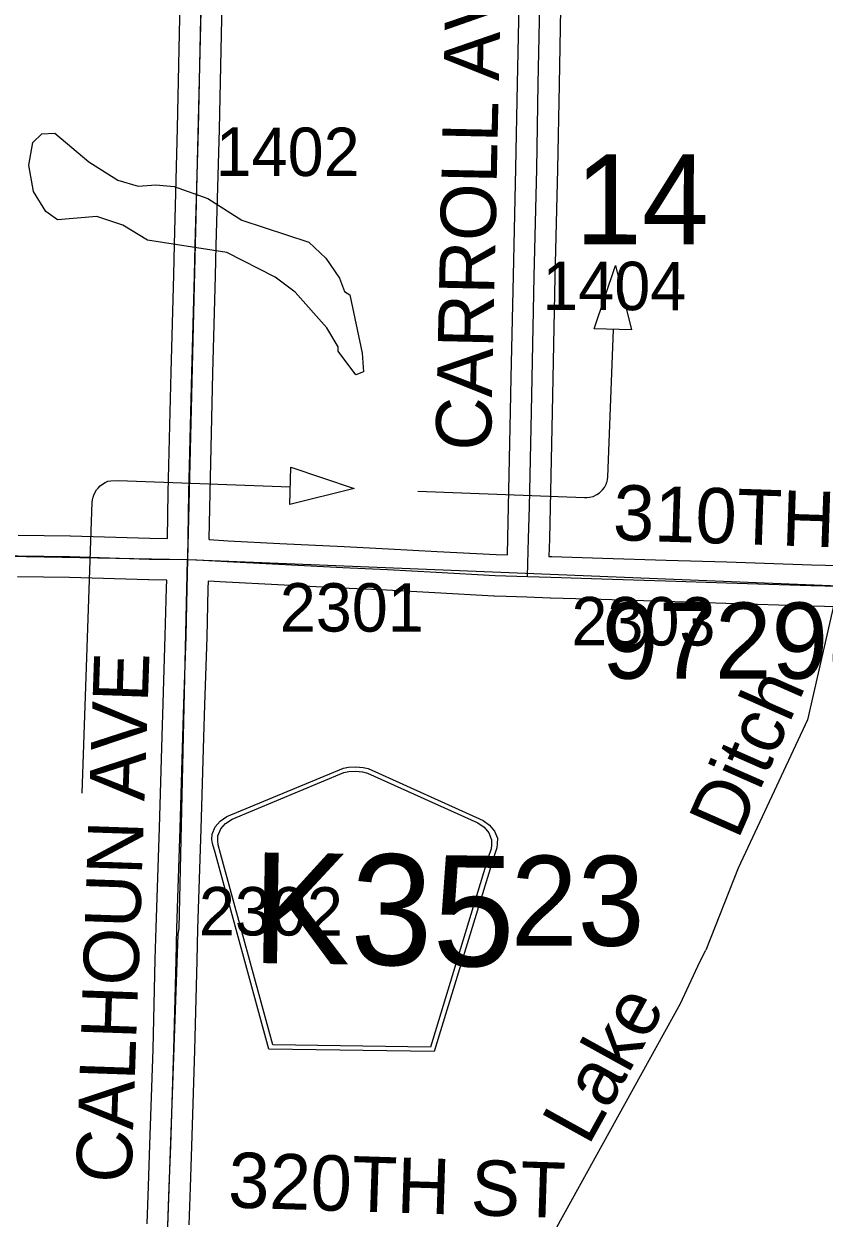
# Model space of a CAD drawing. Extents: x -157.2 to -99.3, y 12.2 to 46.2.
# Drawn here: x -143.202 to -142.044, y 19.169 to 20.895 of the extents above; entities that cross this region are included whole.
import ezdxf

# ---------------------------------------------------------------- set-up
doc = ezdxf.new("R2010")
doc.units = 0
for name, color, linetype in [('tdCoDirctArrow', 7, 'Continuous'), ('tdCoHydroRiver', 7, 'Continuous'), ('tdCoHydroTxtLg', 7, 'Continuous'), ('tdCoSecRdNmbr', 7, 'Continuous'), ('tdCoSecRdTxt', 7, 'Continuous'), ('tdCoSecRteBand', 7, 'Continuous'), ('tdCoSecRteCL', 7, 'Continuous'), ('tdCoSectLine', 7, 'Continuous'), ('tdCoSectNmbr', 7, 'Continuous'), ('tdCoShieldCoRte', 7, 'Continuous'), ('tdCoStrucPriMaintName', 7, 'Continuous'), ('tdCoSurfGravel', 7, 'Continuous')]:
    doc.layers.add(name, color=color, linetype=linetype)

msp = doc.modelspace()

# ---------------------------------------------------------------- linework, layer by layer
at = {"layer": 'tdCoDirctArrow'}
for points in [[(-142.377, 20.4547), (-142.3462, 20.546), (-142.3231, 20.4531)], [(-142.8156, 20.2543), (-142.7242, 20.2236), (-142.817, 20.2004)]]:
    msp.add_lwpolyline(points, close=True, dxfattribs=at)
for points in [[(-142.6321, 20.2197), (-142.3909, 20.2104), (-142.3878, 20.2104), (-142.3836, 20.211), (-142.3786, 20.2122), (-142.3731, 20.2149), (-142.3693, 20.2176), (-142.365, 20.2215), (-142.3621, 20.2251), (-142.3592, 20.2308), (-142.3589, 20.2316), (-142.3581, 20.234), (-142.3575, 20.2368), (-142.3571, 20.24), (-142.3489, 20.4535)], [(-143.1174, 19.7832), (-143.1027, 20.2038), (-143.1024, 20.2074), (-143.1016, 20.211), (-143.1005, 20.214), (-143.0992, 20.2175), (-143.0968, 20.2215), (-143.0942, 20.2243), (-143.0915, 20.2275), (-143.0878, 20.23), (-143.0839, 20.2323), (-143.0801, 20.2341), (-143.0761, 20.2349), (-143.0646, 20.2351), (-142.8167, 20.2261)]]:
    msp.add_lwpolyline(points, dxfattribs=at)
at = {"layer": 'tdCoHydroRiver'}
for points in [[(-141.8975, 21.0129), (-141.8354, 20.886), (-141.8358, 20.8734), (-141.7928, 20.7883), (-141.7901, 20.7266), (-142.0016, 20.1508), (-142.0165, 20.1292), (-142.0225, 20.0899), (-142.0686, 19.8893), (-142.1688, 19.6747), (-142.2153, 19.5562)], [(-142.7215, 20.3879), (-142.7472, 20.422), (-142.747, 20.4283), (-142.7635, 20.4557), (-142.8091, 20.5077), (-142.8384, 20.5292), (-142.9083, 20.5647), (-143.0229, 20.5827), (-143.0585, 20.6044), (-143.096, 20.6167), (-143.153, 20.6123), (-143.1699, 20.6239), (-143.1879, 20.653), (-143.1946, 20.6911), (-143.1888, 20.7241), (-143.1757, 20.7363), (-143.1567, 20.7372), (-143.1076, 20.6961), (-143.0658, 20.6694), (-143.0361, 20.6606), (-143.0108, 20.6629), (-142.9841, 20.6604), (-142.9357, 20.643), (-142.8862, 20.6114), (-142.7894, 20.5797), (-142.7649, 20.5568), (-142.7453, 20.5277), (-142.7381, 20.5085), (-142.7303, 20.5035), (-142.7126, 20.4192), (-142.7103, 20.3923), (-142.7215, 20.3879)], [(-142.2244, 19.5394), (-142.2153, 19.5562)], [(-143.1331, 18.3776), (-143.0095, 18.3893), (-142.984, 18.3995), (-142.9154, 18.4667), (-142.8842, 18.5036), (-142.8823, 18.513), (-142.6473, 18.7942), (-142.4889, 19.0511), (-142.2523, 19.4791), (-142.2244, 19.5394)]]:
    msp.add_lwpolyline(points, dxfattribs=at)
at = {"layer": 'tdCoSecRteBand'}
for points in [[(-142.5025, 20.1275), (-142.5017, 20.1523), (-142.5007, 20.1975), (-142.4978, 20.3351), (-142.4968, 20.3839), (-142.4968, 20.384), (-142.4968, 20.384), (-142.4936, 20.531), (-142.4936, 20.531), (-142.4936, 20.531), (-142.4901, 20.6866), (-142.4877, 20.8091), (-142.4849, 20.9459)], [(-142.425, 20.9447), (-142.4277, 20.8079), (-142.4277, 20.8079), (-142.4277, 20.8079), (-142.4301, 20.6853), (-142.4301, 20.6853), (-142.4301, 20.6853), (-142.4336, 20.5297), (-142.4368, 20.3827), (-142.4378, 20.3339), (-142.4378, 20.3339), (-142.4378, 20.3339), (-142.4407, 20.1963), (-142.4407, 20.1963), (-142.4407, 20.1962), (-142.4417, 20.1509), (-142.4417, 20.1507), (-142.4417, 20.1506), (-142.4425, 20.1254), (-142.4425, 20.1254), (-142.4384, 20.1253), (-142.365, 20.1231), (-142.3649, 20.1231), (-142.3649, 20.1231), (-142.2727, 20.1201), (-142.1849, 20.1174), (-142.1849, 20.1174), (-142.1849, 20.1174), (-142.0627, 20.1135), (-141.9817, 20.1115)], [(-143.2098, 20.1561), (-143.1346, 20.1551), (-143.1344, 20.1551), (-143.1341, 20.1551), (-143.0197, 20.1516), (-142.994, 20.1513), (-142.9929, 20.2183), (-142.9929, 20.2184), (-142.9929, 20.2185), (-142.9887, 20.3917), (-142.9887, 20.3917), (-142.9887, 20.3917), (-142.985, 20.5325), (-142.985, 20.5326), (-142.985, 20.5326), (-142.9837, 20.5764), (-142.9793, 20.7448), (-142.9754, 20.9272)], [(-142.9154, 20.9259), (-142.9193, 20.7434), (-142.9193, 20.7433), (-142.9193, 20.7433), (-142.9238, 20.5748), (-142.9238, 20.5748), (-142.9238, 20.5748), (-142.925, 20.5309), (-142.9287, 20.3902), (-142.9329, 20.2172), (-142.934, 20.1504), (-142.9339, 20.1504), (-142.9339, 20.1498), (-142.906, 20.1482), (-142.8314, 20.1443), (-142.7387, 20.1396), (-142.6744, 20.1364), (-142.6743, 20.1364), (-142.6743, 20.1364), (-142.604, 20.1327), (-142.604, 20.1327), (-142.6039, 20.1327), (-142.5189, 20.128), (-142.5025, 20.1275)], [(-143.0232, 19.1604), (-143.0212, 19.215), (-143.0193, 19.2746), (-143.0148, 19.4131), (-143.0116, 19.5427), (-143.0116, 19.5427), (-143.0116, 19.5427), (-143.0104, 19.5889), (-143.0104, 19.5889), (-143.0104, 19.589), (-143.0057, 19.733), (-143.0018, 19.8654), (-143.0018, 19.8654), (-143.0018, 19.8654), (-143.0003, 19.913), (-143.0003, 19.9131), (-143.0003, 19.9131), (-142.9971, 20.0104), (-142.9954, 20.08), (-142.9951, 20.0913), (-143.0207, 20.0916), (-143.021, 20.0916), (-143.0212, 20.0916), (-143.1357, 20.0951), (-143.2106, 20.0961)], [(-141.9831, 20.0515), (-142.0643, 20.0535), (-142.0644, 20.0535), (-142.0645, 20.0535), (-142.1868, 20.0574), (-142.2746, 20.0602), (-142.2746, 20.0602), (-142.2746, 20.0602), (-142.3668, 20.0631), (-142.4403, 20.0653), (-142.4403, 20.0653), (-142.4404, 20.0653), (-142.4744, 20.0665), (-142.5044, 20.0674), (-142.5044, 20.0675), (-142.5212, 20.0681), (-142.5216, 20.0681), (-142.5219, 20.0681), (-142.6072, 20.0728), (-142.6774, 20.0765), (-142.7417, 20.0797), (-142.7417, 20.0797), (-142.7417, 20.0797), (-142.8345, 20.0843), (-142.8345, 20.0844), (-142.8345, 20.0844), (-142.9092, 20.0883), (-142.9093, 20.0883), (-142.9094, 20.0883), (-142.9351, 20.0898), (-142.9354, 20.0787), (-142.9354, 20.0786), (-142.9354, 20.0786), (-142.9371, 20.0088), (-142.9371, 20.0086), (-142.9371, 20.0085), (-142.9403, 19.9111), (-142.9418, 19.8636), (-142.9457, 19.7312), (-142.9457, 19.7311), (-142.9457, 19.7311), (-142.9504, 19.5872), (-142.9517, 19.5412), (-142.9549, 19.4115), (-142.9549, 19.4114), (-142.9549, 19.4113), (-142.9593, 19.2727), (-142.9593, 19.2727), (-142.9593, 19.2726), (-142.9613, 19.213), (-142.9613, 19.2129), (-142.9613, 19.2129), (-142.9632, 19.1592)]]:
    msp.add_lwpolyline(points, dxfattribs=at)
at = {"layer": 'tdCoSecRteCL'}
for points in [[(-142.9645, 20.121), (-142.9629, 20.2178), (-142.9587, 20.3909), (-142.955, 20.5317), (-142.9538, 20.5756), (-142.9493, 20.7441), (-142.9454, 20.9266), (-142.9419, 21.0659), (-142.9404, 21.1121)], [(-142.4735, 20.0965), (-142.4717, 20.1515), (-142.4707, 20.1969), (-142.4678, 20.3345), (-142.4668, 20.3833), (-142.4636, 20.5303), (-142.4601, 20.6859), (-142.4577, 20.8085), (-142.455, 20.9454), (-142.452, 21.0798), (-142.4516, 21.0932)], [(-143.7533, 20.1335), (-143.7362, 20.1347), (-143.6931, 20.134), (-143.5483, 20.1312), (-143.4144, 20.13), (-143.2667, 20.1271), (-143.2102, 20.1261), (-143.135, 20.1251), (-143.0203, 20.1216), (-142.9645, 20.121)], [(-142.9942, 19.1297), (-142.9913, 19.2139), (-142.9893, 19.2736), (-142.9849, 19.4122), (-142.9816, 19.5419), (-142.9804, 19.5881), (-142.9757, 19.7321), (-142.9718, 19.8645), (-142.9703, 19.9121), (-142.9671, 20.0095), (-142.9654, 20.0793), (-142.9645, 20.121)], [(-142.9645, 20.121), (-142.9513, 20.1207), (-142.9077, 20.1183), (-142.8329, 20.1143), (-142.7402, 20.1096), (-142.6759, 20.1064), (-142.6056, 20.1027), (-142.5202, 20.098), (-142.4735, 20.0965)], [(-142.4735, 20.0965), (-142.4394, 20.0953), (-142.3659, 20.0931), (-142.2736, 20.0901), (-142.1858, 20.0874), (-142.0635, 20.0835), (-141.9824, 20.0815), (-141.9434, 20.0805), (-141.918, 20.0808), (-141.8817, 20.0796)]]:
    msp.add_lwpolyline(points, dxfattribs=at)
at = {"layer": 'tdCoSectLine'}
for points in [[(-142.9408, 21.1121), (-142.9649, 20.121)], [(-143.9501, 20.1393), (-142.9649, 20.121)], [(-142.9946, 19.1297), (-142.9787, 19.5788), (-142.9769, 19.5881), (-142.9649, 20.121)], [(-142.9649, 20.121), (-141.9873, 20.0816)]]:
    msp.add_lwpolyline(points, dxfattribs=at)
at = {"layer": 'tdCoShieldCoRte'}
for points in [[(-142.8476, 19.4131), (-142.9252, 19.6972), (-142.9289, 19.7104), (-142.9296, 19.7163), (-142.9294, 19.7241), (-142.925, 19.7344), (-142.9177, 19.7427), (-142.908, 19.7493), (-142.7396, 19.8191), (-142.7321, 19.8206), (-142.7217, 19.8214), (-142.7112, 19.8203), (-142.7038, 19.8186), (-142.5376, 19.7437), (-142.5281, 19.7369), (-142.521, 19.7283), (-142.5169, 19.7179), (-142.517, 19.7101), (-142.5178, 19.7042), (-142.5219, 19.6911), (-142.6081, 19.4095)], [(-142.8416, 19.4193), (-142.9172, 19.6958), (-142.9207, 19.7085), (-142.9213, 19.7141), (-142.9212, 19.7216), (-142.917, 19.7315), (-142.9099, 19.7395), (-142.9006, 19.7458), (-142.739, 19.8128), (-142.7318, 19.8143), (-142.7218, 19.815), (-142.7118, 19.814), (-142.7046, 19.8123), (-142.545, 19.7404), (-142.5359, 19.7339), (-142.5291, 19.7256), (-142.5252, 19.7157), (-142.5253, 19.7082), (-142.5261, 19.7025), (-142.53, 19.69), (-142.6138, 19.4159)]]:
    msp.add_lwpolyline(points, close=True, dxfattribs=at)
at = {"layer": 'tdCoSurfGravel'}
for points in [[(-142.9645, 20.121), (-142.9629, 20.2178), (-142.9587, 20.3909), (-142.955, 20.5317), (-142.9538, 20.5756), (-142.9493, 20.7441), (-142.9454, 20.9266), (-142.9419, 21.0659), (-142.9404, 21.1121)], [(-142.4735, 20.0965), (-142.4717, 20.1515), (-142.4707, 20.1969), (-142.4678, 20.3345), (-142.4668, 20.3833), (-142.4636, 20.5303), (-142.4601, 20.6859), (-142.4577, 20.8085), (-142.455, 20.9454)], [(-143.7533, 20.1335), (-143.7362, 20.1347), (-143.6931, 20.134), (-143.5483, 20.1312), (-143.4144, 20.13), (-143.2667, 20.1271), (-143.2102, 20.1261), (-143.135, 20.1251), (-143.0203, 20.1216), (-142.9645, 20.121)], [(-143.0306, 18.1392), (-143.0312, 18.1602), (-143.0283, 18.2505), (-143.0236, 18.377), (-143.0211, 18.4369), (-143.0167, 18.5521), (-143.014, 18.6169), (-143.0075, 18.7923), (-143.0009, 18.9471), (-142.9955, 19.0943), (-142.9942, 19.1297), (-142.9913, 19.2139), (-142.9893, 19.2736), (-142.9849, 19.4122), (-142.9816, 19.5419), (-142.9804, 19.5881), (-142.9757, 19.7321), (-142.9718, 19.8645), (-142.9703, 19.9121), (-142.9671, 20.0095), (-142.9654, 20.0793), (-142.9645, 20.121)], [(-142.9645, 20.121), (-142.9513, 20.1207), (-142.9077, 20.1183), (-142.8329, 20.1143), (-142.7402, 20.1096), (-142.6759, 20.1064), (-142.6056, 20.1027), (-142.5202, 20.098), (-142.4735, 20.0965)], [(-142.4735, 20.0965), (-142.4394, 20.0953), (-142.3659, 20.0931), (-142.2736, 20.0901), (-142.1858, 20.0874), (-142.0635, 20.0835), (-141.9824, 20.0815)]]:
    msp.add_lwpolyline(points, dxfattribs=at)

# ---------------------------------------------------------------- texts
at = {"layer": 'tdCoHydroTxtLg'}
for s, rotation, p in [('Ditch', 66.2314, (-142.1691, 19.7145)), ('Lake', 61.06, (-142.3853, 19.2719))]:
    msp.add_text(s, height=0.08, rotation=rotation, dxfattribs=at).set_placement(p)
at = {"layer": 'tdCoSecRdNmbr'}
for s, rotation, p in [('1402', 359.8909, (-142.9244, 20.6757)), ('1404', 359.8912, (-142.452, 20.4817)), ('2301', 359.891, (-142.8316, 20.0169)), ('2303', 359.8913, (-142.4099, 19.9969)), ('2302', 359.8909, (-142.9486, 19.5776))]:
    msp.add_text(s, height=0.07, rotation=rotation, dxfattribs=at).set_placement(p)
at = {"layer": 'tdCoSecRdTxt'}
for s, rotation, p in [('CARROLL AVE', 88.7505, (-142.5264, 20.2777)), ('310TH ST', 358.0977, (-142.3505, 20.1493)), ('CALHOUN AVE', 88.0211, (-143.0464, 19.2187)), ('320TH ST', 358.1845, (-142.907, 19.1843))]:
    msp.add_text(s, height=0.08, rotation=rotation, dxfattribs=at).set_placement(p)
at = {"layer": 'tdCoSectNmbr'}
for s, p in [('14', (-142.4045, 20.5769)), ('23', (-142.4976, 19.5628))]:
    msp.add_text(s, height=0.13, rotation=359.8912, dxfattribs=at).set_placement(p)
at = {"layer": 'tdCoShieldCoRte'}
msp.add_text('K35', height=0.16, rotation=359.1406, dxfattribs=at).set_placement((-142.8731, 19.5377))
at = {"layer": 'tdCoStrucPriMaintName'}
msp.add_text('97298O029', height=0.11, dxfattribs=at).set_placement((-142.3659, 19.9487))

doc.saveas('drawing.dxf')
